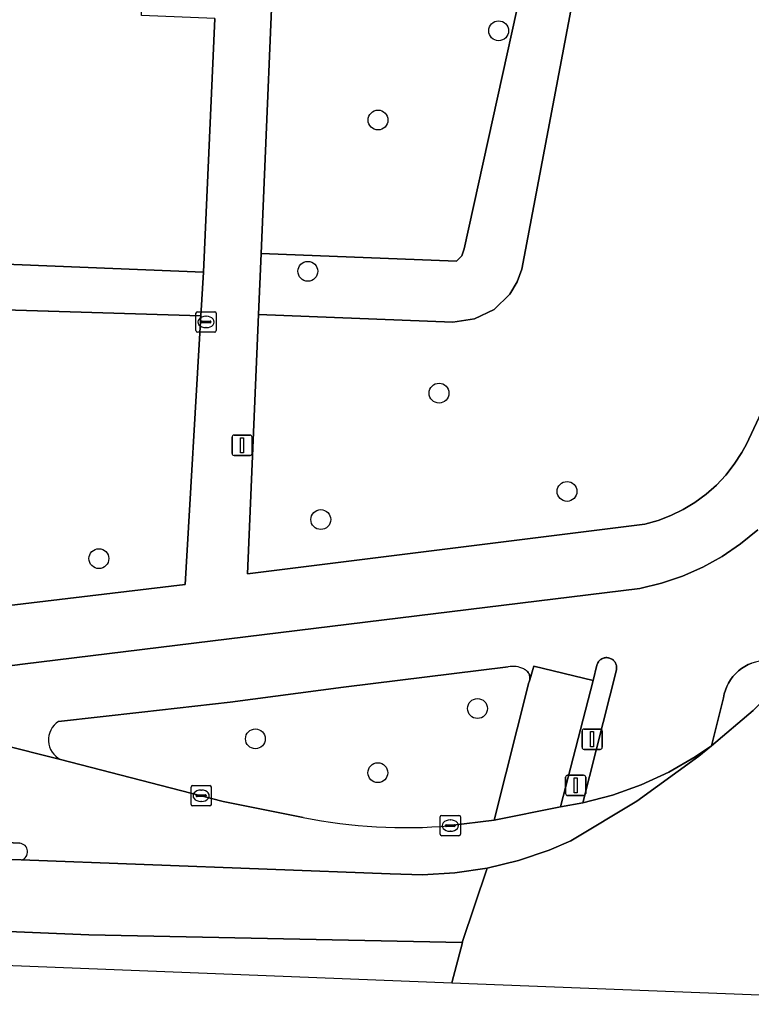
# Model space of a CAD drawing. Extents: x 161248 to 161848, y 384871 to 385383.
# Drawn here: x 161706.95 to 161742.99, y 384871.05 to 384919.64 of the extents above; entities that cross this region are included whole.
import ezdxf

# ---------------------------------------------------------------- set-up
doc = ezdxf.new("R2010")
doc.units = 0
for name, color, linetype in [('IMGEO_Berm_groen', 7, 'Continuous'), ('IMGEO_Boom', 7, 'Continuous'), ('IMGEO_Drukknoppaal', 7, 'Continuous'), ('IMGEO_Groenvoorziening', 7, 'Continuous'), ('IMGEO_Kolk', 7, 'Continuous'), ('IMGEO_Lichtmast', 7, 'Continuous'), ('IMGEO_Pand', 7, 'Continuous'), ('IMGEO_Rijbaan_lokaal_open', 7, 'Continuous'), ('IMGEO_Rijbaan_regionaal_gesloten', 7, 'Continuous'), ('IMGEO_Rioolput', 7, 'Continuous'), ('IMGEO_Verkeerseiland_open', 7, 'Continuous'), ('IMGEO_Verkeersregelinstallatiepaal', 7, 'Continuous'), ('IMGEO_Voetpad_gesloten', 7, 'Continuous'), ('IMGEO_Voetpad_open', 7, 'Continuous')]:
    doc.layers.add(name, color=color, linetype=linetype)

msp = doc.modelspace()

# ---------------------------------------------------------------- linework, layer by layer
at = {"layer": 'IMGEO_Berm_groen'}
for points in [[(161731.009, 384887.772), (161722.902, 384886.762), (161717.311, 384886.019), (161712.964, 384885.53), (161708.857, 384885.071)], [(161732.037, 384886.994), (161732.055, 384887.034), (161732.068, 384887.076), (161732.079, 384887.119), (161732.085, 384887.162), (161732.087, 384887.206), (161732.086, 384887.25), (161732.08, 384887.293), (161732.071, 384887.336), (161732.058, 384887.378), (161732.041, 384887.419), (161732.02, 384887.457), (161731.997, 384887.494), (161731.97, 384887.529), (161731.94, 384887.561), (161731.907, 384887.59), (161731.872, 384887.617), (161731.834, 384887.64), (161731.795, 384887.659), (161731.781, 384887.665)], [(161728.163, 384879.945), (161730.33, 384880.216), (161732.037, 384886.994)], [(161708.962, 384883.201), (161715.882, 384881.415), (161716.973, 384881.138), (161720.912, 384880.351)], [(161667.54, 384880.734), (161662.143, 384880.926), (161648.399, 384881.523), (161648.353, 384880.446), (161659.227, 384879.962), (161672.75, 384879.376), (161684.154, 384878.919), (161707.021, 384878.254)], [(161706.945, 384879.077), (161693.704, 384879.755), (161667.54, 384880.734)]]:
    msp.add_lwpolyline(points, dxfattribs=at)
for centre, radius, start, end in [((161731.225, 384886.495), 1.295, 64.593, 99.6251), ((161709.434, 384884.165), 1.074, 122.5093, 243.9183), ((161725.935, 384905.102), 25.256, 258.5288, 275.0616), ((161706.915, 384878.659), 0.419, 284.714, 85.838)]:
    msp.add_arc(centre, radius, start, end, dxfattribs=at)
at = {"layer": 'IMGEO_Boom'}
for centre in [(161730.544, 384919.094), (161724.601, 384914.698), (161721.141, 384907.247), (161727.606, 384901.246), (161733.913, 384896.406), (161721.78, 384895.018), (161710.846, 384893.095), (161729.501, 384885.713), (161718.558, 384884.22), (161724.59, 384882.552)]:
    msp.add_circle(centre, 0.489, dxfattribs=at)
at = {"layer": 'IMGEO_Drukknoppaal'}
for p, q in [((161734.755, 384884.702), (161735.545, 384884.702)), ((161735.545, 384884.702), (161734.755, 384884.702)), ((161734.655, 384883.802), (161734.655, 384884.602)), ((161734.655, 384884.602), (161734.655, 384883.802)), ((161735.645, 384884.602), (161735.645, 384883.802)), ((161735.645, 384883.802), (161735.645, 384884.602)), ((161735.545, 384883.702), (161734.755, 384883.702)), ((161734.755, 384883.702), (161735.545, 384883.702))]:
    msp.add_line(p, q, dxfattribs=at)
msp.add_lwpolyline([(161735.075, 384884.577), (161735.225, 384884.577), (161735.225, 384883.827), (161735.075, 384883.827), (161735.075, 384884.577)], dxfattribs=at)
for centre, start, end in [((161734.755, 384884.602), 90, 180), ((161734.755, 384884.602), 90, 180), ((161735.545, 384884.602), 0, 90), ((161735.545, 384884.602), 360, 90), ((161734.755, 384883.802), 180, 270), ((161734.755, 384883.802), 180, 270), ((161735.545, 384883.802), 270, 0), ((161735.545, 384883.802), 270, 0)]:
    msp.add_arc(centre, 0.1, start, end, dxfattribs=at)
at = {"layer": 'IMGEO_Groenvoorziening'}
for points in [[(161718.843, 384908.119), (161728.459, 384907.746), (161728.73, 384908.015), (161728.849, 384908.352), (161732.373, 384924.372), (161726.857, 384925.585), (161720.062, 384925.919), (161719.586, 384925.643)], [(161718.716, 384905.121), (161728.292, 384904.75), (161729.354, 384904.9), (161730.318, 384905.37), (161731.089, 384906.116), (161731.458, 384906.73), (161731.678, 384907.354), (161734.799, 384923.838), (161732.373, 384924.372), (161728.849, 384908.352), (161728.73, 384908.015), (161728.459, 384907.746), (161718.843, 384908.119)], [(161715.871, 384905.05), (161715.997, 384907.204), (161689.171, 384908.286), (161685.762, 384908.424), (161685.799, 384905.981)]]:
    msp.add_lwpolyline(points, close=True, dxfattribs=at)
for points in [[(161749.286, 384920.651), (161734.799, 384923.838), (161731.678, 384907.354), (161731.458, 384906.73), (161731.089, 384906.116), (161730.318, 384905.37), (161729.354, 384904.9), (161728.292, 384904.75), (161718.716, 384905.121), (161718.175, 384892.354), (161737.744, 384894.785), (161738.396, 384894.971), (161739.029, 384895.215), (161739.638, 384895.514), (161740.218, 384895.867), (161740.763, 384896.27), (161741.271, 384896.72), (161741.736, 384897.213), (161742.156, 384897.746), (161742.526, 384898.315), (161742.751, 384898.726), (161743.858, 384901.082)], [(161698.423, 384889.831), (161715.097, 384891.825), (161715.871, 384905.05), (161685.799, 384905.981)]]:
    msp.add_lwpolyline(points, dxfattribs=at)
at = {"layer": 'IMGEO_Kolk'}
for p, q in [((161715.385, 384880.99), (161715.385, 384881.842)), ((161715.46, 384881.916), (161716.312, 384881.916)), ((161716.386, 384881.842), (161716.386, 384880.99)), ((161715.644, 384881.41), (161715.644, 384881.422)), ((161716.082, 384881.373), (161715.684, 384881.373)), ((161715.687, 384881.459), (161716.085, 384881.459)), ((161715.873, 384881.696), (161715.898, 384881.696)), ((161716.128, 384881.422), (161716.128, 384881.41)), ((161716.312, 384880.916), (161715.46, 384880.916)), ((161715.896, 384881.136), (161715.871, 384881.136)), ((161727.661, 384879.52), (161727.661, 384880.372)), ((161727.736, 384880.446), (161728.588, 384880.446)), ((161728.662, 384880.372), (161728.662, 384879.52)), ((161727.92, 384879.94), (161727.92, 384879.952)), ((161728.358, 384879.903), (161727.96, 384879.903)), ((161727.963, 384879.989), (161728.361, 384879.989)), ((161728.149, 384880.226), (161728.174, 384880.226)), ((161728.404, 384879.952), (161728.404, 384879.94)), ((161728.588, 384879.446), (161727.736, 384879.446)), ((161728.172, 384879.666), (161728.147, 384879.666))]:
    msp.add_line(p, q, dxfattribs=at)
for points in [[(161715.385, 384880.99), (161715.385, 384881.842)], [(161715.46, 384881.916), (161716.312, 384881.916)], [(161716.386, 384881.842), (161716.386, 384880.99)], [(161716.312, 384880.916), (161715.46, 384880.916)], [(161727.661, 384879.52), (161727.661, 384880.372)], [(161727.736, 384880.446), (161728.588, 384880.446)], [(161728.662, 384880.372), (161728.662, 384879.52)], [(161728.588, 384879.446), (161727.736, 384879.446)]]:
    msp.add_lwpolyline(points, dxfattribs=at)
for centre, radius, start, end in [((161715.462, 384881.84), 0.0765, 91.552, 178.448), ((161715.462, 384881.84), 0.0765, 91.552, 178.448), ((161716.31, 384881.84), 0.0765, 1.552, 88.448), ((161716.31, 384881.84), 0.0765, 1.552, 88.448), ((161715.684, 384881.419), 0.0403, 85.8775, 175.7526), ((161715.681, 384881.409), 0.0366, 178.938, 274.7102), ((161716.085, 384881.416), 0.043, 264.8664, 352.4533), ((161716.089, 384881.421), 0.0386, 1.7309, 96.639), ((161715.462, 384880.992), 0.0765, 181.552, 268.448), ((161715.462, 384880.992), 0.0765, 181.552, 268.448), ((161716.31, 384880.992), 0.0765, 271.552, 358.448), ((161716.31, 384880.992), 0.0765, 271.552, 358.448), ((161727.738, 384880.37), 0.0765, 91.552, 178.448), ((161727.738, 384880.37), 0.0765, 91.552, 178.448), ((161728.586, 384880.37), 0.0765, 1.552, 88.448), ((161728.586, 384880.37), 0.0765, 1.552, 88.448), ((161727.96, 384879.949), 0.0403, 85.8775, 175.7526), ((161727.957, 384879.939), 0.0366, 178.938, 274.7102), ((161728.361, 384879.946), 0.043, 264.8664, 352.4533), ((161728.365, 384879.951), 0.0386, 1.7309, 96.639), ((161727.738, 384879.522), 0.0765, 181.552, 268.448), ((161727.738, 384879.522), 0.0765, 181.552, 268.448), ((161728.586, 384879.522), 0.0765, 271.552, 358.448), ((161728.586, 384879.522), 0.0765, 271.552, 358.448)]:
    msp.add_arc(centre, radius, start, end, dxfattribs=at)
for centre, major_axis, ratio, start_param, end_param in [((161715.872, 384881.416), (-0.387, 0.002), 0.722429, 4.712389, 7.853982), ((161715.897, 384881.416), (-0.39, 0.002), 0.717154, 1.570796, 4.712389), ((161728.148, 384879.946), (-0.387, 0.002), 0.722429, 4.712389, 7.853982), ((161728.173, 384879.946), (-0.39, 0.002), 0.717154, 1.570796, 4.712389)]:
    msp.add_ellipse(centre, major_axis=major_axis, ratio=ratio, start_param=start_param, end_param=end_param, dxfattribs=at)
at = {"layer": 'IMGEO_Lichtmast'}
for p, q in [((161717.406, 384898.276), (161717.406, 384899.076)), ((161717.406, 384899.076), (161717.406, 384898.276)), ((161717.506, 384899.176), (161718.296, 384899.176)), ((161718.296, 384899.176), (161717.506, 384899.176)), ((161718.396, 384899.076), (161718.396, 384898.276)), ((161718.396, 384898.276), (161718.396, 384899.076)), ((161718.296, 384898.176), (161717.506, 384898.176)), ((161717.506, 384898.176), (161718.296, 384898.176))]:
    msp.add_line(p, q, dxfattribs=at)
msp.add_lwpolyline([(161717.826, 384899.051), (161717.976, 384899.051), (161717.976, 384898.301), (161717.826, 384898.301), (161717.826, 384899.051)], dxfattribs=at)
for centre, start, end in [((161717.506, 384899.076), 90, 180), ((161717.506, 384899.076), 90, 180), ((161718.296, 384899.076), 0, 90), ((161718.296, 384899.076), 360, 90), ((161717.506, 384898.276), 180, 270), ((161717.506, 384898.276), 180, 270), ((161718.296, 384898.276), 270, 0), ((161718.296, 384898.276), 270, 0)]:
    msp.add_arc(centre, 0.1, start, end, dxfattribs=at)
at = {"layer": 'IMGEO_Pand'}
msp.add_lwpolyline([(161716.555, 384919.692), (161712.949, 384919.853), (161713, 384920.994), (161704.814, 384921.352), (161704.739, 384920.199), (161701.058, 384920.348), (161689.697, 384920.806), (161689.171, 384908.286), (161715.997, 384907.204)], close=True, dxfattribs=at)
at = {"layer": 'IMGEO_Rijbaan_lokaal_open'}
for points in [[(161708.962, 384883.201), (161696.52, 384886.316), (161692.66, 384886.829), (161666.228, 384887.818), (161663.754, 384887.928), (161662.403, 384887.976), (161662.143, 384880.926), (161667.54, 384880.734), (161693.704, 384879.755), (161706.945, 384879.077)], [(161707.021, 384878.254), (161725.2, 384877.572), (161726.797, 384877.523), (161728.392, 384877.617), (161729.972, 384877.854), (161731.524, 384878.23), (161733.037, 384878.743), (161734.102, 384879.199), (161737.347, 384881.144), (161740.405, 384883.372), (161741.028, 384883.879), (161740.223, 384883.332), (161738.922, 384882.582), (161737.56, 384881.951), (161736.146, 384881.444), (161734.693, 384881.066), (161733.587, 384880.868), (161730.33, 384880.216), (161728.163, 384879.945)], [(161720.912, 384880.351), (161716.973, 384881.138), (161715.882, 384881.415), (161708.962, 384883.201)]]:
    msp.add_lwpolyline(points, dxfattribs=at)
for centre, radius, start, end in [((161725.935, 384905.102), 25.256, 258.5288, 275.0616), ((161706.915, 384878.659), 0.419, 284.714, 85.838)]:
    msp.add_arc(centre, radius, start, end, dxfattribs=at)
at = {"layer": 'IMGEO_Rijbaan_regionaal_gesloten'}
for points in [[(161747.146, 384878.171), (161747.037, 384878.772), (161747.163, 384879.109), (161747.712, 384879.905), (161748.259, 384880.702), (161748.992, 384881.764), (161750.748, 384884.548), (161752.438, 384887.621), (161749.188, 384887.784), (161745.173, 384887.986), (161743.746, 384886.25), (161743.079, 384885.613), (161741.028, 384883.879), (161740.405, 384883.372), (161737.347, 384881.144), (161734.102, 384879.199), (161733.037, 384878.743), (161731.524, 384878.23), (161729.972, 384877.854), (161728.753, 384874.183), (161728.756, 384874.183), (161728.245, 384872.208), (161757.741, 384871.048), (161761.376, 384887.194)], [(161563.138, 384878.938), (161565.402, 384878.956), (161580.262, 384879.852), (161597.451, 384878.956), (161608.73, 384878.956), (161622.338, 384877.882), (161646.491, 384877.202), (161710.356, 384874.561), (161728.753, 384874.183), (161729.972, 384877.854), (161728.392, 384877.617), (161726.797, 384877.523), (161725.2, 384877.572), (161707.021, 384878.254), (161684.154, 384878.919), (161672.75, 384879.376), (161659.227, 384879.962), (161648.353, 384880.446), (161647.313, 384880.494), (161632.43, 384881.154), (161618.207, 384881.738), (161600.059, 384882.487), (161594.709, 384882.686), (161594.701, 384882.499)], [(161563.138, 384878.938), (161594.45, 384877.471), (161649.2, 384875.318), (161728.245, 384872.208), (161728.756, 384874.183), (161728.753, 384874.183), (161710.356, 384874.561), (161646.491, 384877.202), (161622.338, 384877.882), (161608.73, 384878.956), (161597.451, 384878.956), (161580.262, 384879.852), (161565.402, 384878.956), (161563.138, 384878.938)]]:
    msp.add_lwpolyline(points, dxfattribs=at)
at = {"layer": 'IMGEO_Rioolput'}
for p, q in [((161715.627, 384904.325), (161715.627, 384905.177)), ((161715.702, 384905.251), (161716.554, 384905.251)), ((161716.628, 384905.177), (161716.628, 384904.325)), ((161715.886, 384904.745), (161715.886, 384904.757)), ((161716.324, 384904.708), (161715.926, 384904.708)), ((161715.929, 384904.794), (161716.327, 384904.794)), ((161716.115, 384905.031), (161716.14, 384905.031)), ((161716.37, 384904.757), (161716.37, 384904.745)), ((161716.554, 384904.251), (161715.702, 384904.251)), ((161716.138, 384904.471), (161716.113, 384904.471))]:
    msp.add_line(p, q, dxfattribs=at)
for points in [[(161715.627, 384904.325), (161715.627, 384905.177)], [(161715.702, 384905.251), (161716.554, 384905.251)], [(161716.628, 384905.177), (161716.628, 384904.325)], [(161716.554, 384904.251), (161715.702, 384904.251)]]:
    msp.add_lwpolyline(points, dxfattribs=at)
for centre, radius, start, end in [((161715.704, 384905.175), 0.0765, 91.552, 178.448), ((161715.704, 384905.175), 0.0765, 91.552, 178.448), ((161716.552, 384905.175), 0.0765, 1.552, 88.448), ((161716.552, 384905.175), 0.0765, 1.552, 88.448), ((161715.926, 384904.754), 0.0403, 85.8775, 175.7526), ((161715.923, 384904.744), 0.0366, 178.938, 274.7102), ((161716.327, 384904.751), 0.043, 264.8664, 352.4533), ((161716.331, 384904.756), 0.0386, 1.7309, 96.639), ((161715.704, 384904.327), 0.0765, 181.552, 268.448), ((161715.704, 384904.327), 0.0765, 181.552, 268.448), ((161716.552, 384904.327), 0.0765, 271.552, 358.448), ((161716.552, 384904.327), 0.0765, 271.552, 358.448)]:
    msp.add_arc(centre, radius, start, end, dxfattribs=at)
for centre, major_axis, ratio, start_param, end_param in [((161716.114, 384904.751), (-0.387, 0.002), 0.722429, 4.712389, 7.853982), ((161716.139, 384904.751), (-0.39, 0.002), 0.717154, 1.570796, 4.712389)]:
    msp.add_ellipse(centre, major_axis=major_axis, ratio=ratio, start_param=start_param, end_param=end_param, dxfattribs=at)
at = {"layer": 'IMGEO_Verkeerseiland_open'}
for points in [[(161733.587, 384880.868), (161734.693, 384881.066), (161736.344, 384887.611), (161736.352, 384887.654), (161736.357, 384887.698), (161736.357, 384887.742), (161736.354, 384887.786), (161736.347, 384887.829), (161736.336, 384887.872), (161736.321, 384887.913), (161736.302, 384887.953), (161736.28, 384887.991), (161736.255, 384888.027), (161736.227, 384888.061), (161736.195, 384888.092), (161736.161, 384888.12), (161736.125, 384888.145), (161736.087, 384888.166), (161736.046, 384888.184), (161736.005, 384888.199), (161735.962, 384888.209), (161735.919, 384888.216), (161735.875, 384888.219), (161735.831, 384888.218), (161735.787, 384888.212), (161735.744, 384888.203), (161735.702, 384888.191), (161735.661, 384888.174), (161735.622, 384888.154), (161735.585, 384888.131), (161735.55, 384888.104), (161735.517, 384888.074), (161735.487, 384888.042), (161735.461, 384888.007), (161735.437, 384887.969), (161735.417, 384887.93), (161735.401, 384887.889), (161735.387, 384887.842), (161735.193, 384887.09)], [(161741.028, 384883.879), (161743.079, 384885.613), (161743.746, 384886.25), (161745.173, 384887.986), (161743.773, 384888.076), (161743.58, 384888.069), (161743.389, 384888.045), (161743.201, 384888.004), (161743.017, 384887.946), (161742.839, 384887.873), (161742.669, 384887.783), (161742.507, 384887.679), (161742.355, 384887.561), (161742.214, 384887.429), (161742.086, 384887.286), (161741.97, 384887.131), (161741.869, 384886.967), (161741.784, 384886.795), (161741.714, 384886.615), (161741.66, 384886.43), (161741.623, 384886.241), (161741.614, 384886.176)]]:
    msp.add_lwpolyline(points, close=True, dxfattribs=at)
at = {"layer": 'IMGEO_Verkeersregelinstallatiepaal'}
for p, q in [((161733.842, 384881.528), (161733.842, 384882.328)), ((161733.842, 384882.328), (161733.842, 384881.528)), ((161733.942, 384882.428), (161734.732, 384882.428)), ((161734.732, 384882.428), (161733.942, 384882.428)), ((161734.832, 384882.328), (161734.832, 384881.528)), ((161734.832, 384881.528), (161734.832, 384882.328)), ((161734.732, 384881.428), (161733.942, 384881.428)), ((161733.942, 384881.428), (161734.732, 384881.428))]:
    msp.add_line(p, q, dxfattribs=at)
msp.add_lwpolyline([(161734.262, 384882.303), (161734.412, 384882.303), (161734.412, 384881.553), (161734.262, 384881.553), (161734.262, 384882.303)], dxfattribs=at)
for centre, start, end in [((161733.942, 384882.328), 90, 180), ((161733.942, 384882.328), 90, 180), ((161734.732, 384882.328), 0, 90), ((161734.732, 384882.328), 360, 90), ((161733.942, 384881.528), 180, 270), ((161733.942, 384881.528), 180, 270), ((161734.732, 384881.528), 270, 0), ((161734.732, 384881.528), 270, 0)]:
    msp.add_arc(centre, 0.1, start, end, dxfattribs=at)
at = {"layer": 'IMGEO_Voetpad_gesloten'}
for points in [[(161743.313, 384894.514), (161742.467, 384893.822), (161741.562, 384893.207), (161740.605, 384892.677), (161739.605, 384892.233), (161738.57, 384891.881), (161737.507, 384891.623), (161707.082, 384887.89), (161701.116, 384887.126), (161700.566, 384887.057), (161696.618, 384886.766), (161692.66, 384886.829), (161696.52, 384886.316), (161708.962, 384883.201)], [(161731.781, 384887.665), (161731.795, 384887.659), (161731.834, 384887.64), (161731.872, 384887.617), (161731.907, 384887.59), (161731.94, 384887.561), (161731.97, 384887.529), (161731.997, 384887.494), (161732.02, 384887.457), (161732.041, 384887.419), (161732.058, 384887.378), (161732.071, 384887.336), (161732.08, 384887.293), (161732.086, 384887.25), (161732.087, 384887.206), (161732.085, 384887.162), (161732.079, 384887.119), (161732.274, 384887.806), (161735.193, 384887.09), (161735.387, 384887.842), (161735.401, 384887.889), (161735.417, 384887.93), (161735.437, 384887.969), (161735.461, 384888.007), (161735.487, 384888.042), (161735.517, 384888.074), (161735.55, 384888.104), (161735.585, 384888.131), (161735.622, 384888.154), (161735.661, 384888.174), (161735.702, 384888.191), (161735.744, 384888.203), (161735.787, 384888.212), (161735.831, 384888.218), (161735.875, 384888.219), (161735.919, 384888.216), (161735.962, 384888.209), (161736.005, 384888.199), (161736.046, 384888.184), (161736.087, 384888.166), (161736.125, 384888.145), (161736.161, 384888.12), (161736.195, 384888.092), (161736.227, 384888.061), (161736.255, 384888.027), (161736.28, 384887.991), (161736.302, 384887.953), (161736.321, 384887.913), (161736.336, 384887.872), (161736.347, 384887.829), (161736.354, 384887.786), (161736.357, 384887.742), (161736.357, 384887.698), (161736.352, 384887.654), (161736.344, 384887.611), (161734.693, 384881.066), (161736.146, 384881.444), (161737.56, 384881.951), (161738.922, 384882.582), (161740.223, 384883.332), (161741.028, 384883.879), (161741.614, 384886.176), (161741.623, 384886.241), (161741.66, 384886.43), (161741.714, 384886.615), (161741.784, 384886.795), (161741.869, 384886.967), (161741.97, 384887.131), (161742.086, 384887.286), (161742.214, 384887.429), (161742.355, 384887.561), (161742.507, 384887.679), (161742.669, 384887.783), (161742.839, 384887.873), (161743.017, 384887.946)], [(161708.857, 384885.071), (161712.964, 384885.53), (161717.311, 384886.019), (161722.902, 384886.762), (161731.009, 384887.772)]]:
    msp.add_lwpolyline(points, dxfattribs=at)
for centre, radius, start, end in [((161731.225, 384886.495), 1.295, 64.593, 99.6251), ((161709.434, 384884.165), 1.074, 122.5093, 243.9183)]:
    msp.add_arc(centre, radius, start, end, dxfattribs=at)
at = {"layer": 'IMGEO_Voetpad_open'}
for points in [[(161743.858, 384901.082), (161742.751, 384898.726), (161742.526, 384898.315), (161742.156, 384897.746), (161741.736, 384897.213), (161741.271, 384896.72), (161740.763, 384896.27), (161740.218, 384895.867), (161739.638, 384895.514), (161739.029, 384895.215), (161738.396, 384894.971), (161737.744, 384894.785), (161718.175, 384892.354), (161718.716, 384905.121), (161718.843, 384908.119), (161719.586, 384925.643)], [(161716.555, 384919.692), (161715.997, 384907.204), (161715.871, 384905.05), (161715.097, 384891.825), (161698.423, 384889.831)], [(161701.116, 384887.126), (161707.082, 384887.89), (161737.507, 384891.623), (161738.57, 384891.881), (161739.605, 384892.233), (161740.605, 384892.677), (161741.562, 384893.207), (161742.467, 384893.822), (161743.313, 384894.514)]]:
    msp.add_lwpolyline(points, dxfattribs=at)
msp.add_lwpolyline([(161735.193, 384887.09), (161732.274, 384887.806), (161732.079, 384887.119), (161732.068, 384887.076), (161732.055, 384887.034), (161732.037, 384886.994), (161730.33, 384880.216), (161733.587, 384880.868)], close=True, dxfattribs=at)

doc.saveas('drawing.dxf')
